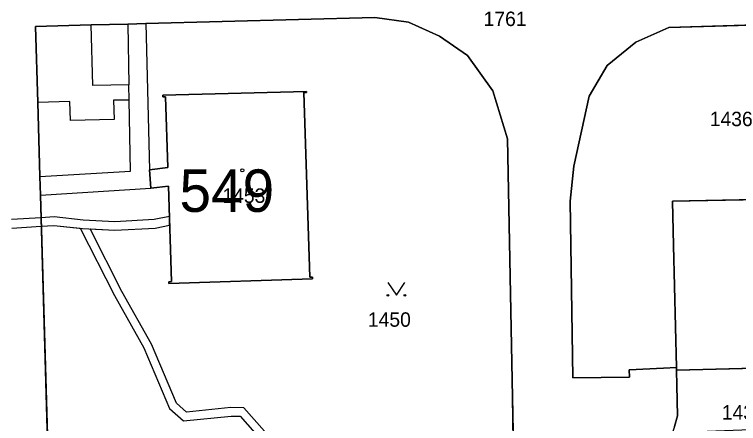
# Model space of a CAD drawing. Extents: x -689422 to -685210, y -987725 to -982160.
# Drawn here: x -687326.7 to -687241.5, y -985142.7 to -985094.5 of the extents above; entities that cross this region are included whole.
import ezdxf

# ---------------------------------------------------------------- set-up
doc = ezdxf.new("R2010")
doc.units = 0
for name, color, linetype in [('KN_Budovy', 7, 'Continuous'), ('KN_Budovy_cisla_domovni', 7, 'Continuous'), ('KN_Hranice_parcel', 7, 'Continuous'), ('KN_Hranice_parcel_vnitrni_kresba', 7, 'Continuous'), ('KN_Parcelni cisla', 7, 'Continuous'), ('KN_Polygon parcely', 7, 'Continuous'), ('KN_POZEMKY_OSTATNI PLOCHA', 7, 'Continuous'), ('KN_POZEMKY_ZASTAVENA PLOCHA', 7, 'Continuous'), ('KN_VYUZITI_17_ostatni plocha_ostatni komunikace', 7, 'Continuous'), ('KN_VYUZITI_19_ostatni plocha_zelen', 7, 'Continuous'), ('KN_VYUZITI_23_ostatni plocha_manipulacni plocha', 7, 'Continuous'), ('KN_VYUZITI_26_ostatni plocha_jina plocha', 7, 'Continuous'), ('KN_Věcná břemena k části', 7, 'Continuous'), ('KN_Značky budov', 7, 'Continuous'), ('KN_Značky kultur', 7, 'Continuous')]:
    doc.layers.add(name, color=color, linetype=linetype)

msp = doc.modelspace()

# ---------------------------------------------------------------- linework, layer by layer
at = {"layer": 'KN_Budovy'}
msp.add_lwpolyline([(-687310.83, -985112.8), (-687310.67, -985114.97), (-687308.62, -985114.73), (-687308.25, -985125.96), (-687308.56, -985125.98), (-687308.55, -985126.18), (-687291.65, -985125.63), (-687291.66, -985125.43), (-687291.96, -985125.43), (-687292.66, -985103.69), (-687292.36, -985103.68), (-687292.37, -985103.58), (-687309.27, -985104.01), (-687309.26, -985104.22), (-687308.95, -985104.21), (-687308.68, -985112.53)], close=True, dxfattribs=at)
msp.add_lwpolyline([(-687230.52, -985116.15), (-687249.25, -985116.49), (-687249.13, -985121.72), (-687248.79, -985136.08), (-687248.79, -985136.38), (-687237.98, -985136.13)], dxfattribs=at)
at = {"layer": 'KN_Hranice_parcel'}
msp.add_line((-687248.79, -985136.08), (-687248.79, -985136.38), dxfattribs=at)
for points in [[(-687267.21, -985185.92), (-687268.11, -985139.56), (-687268.7, -985109.17), (-687270.4, -985103.48), (-687273.4, -985099.35), (-687276.68, -985097.06), (-687280.33, -985095.42), (-687284.33, -985094.85), (-687311.27, -985095.57), (-687313.4, -985095.63), (-687317.71, -985095.74), (-687324.25, -985095.91), (-687323.99, -985104.87), (-687323.74, -985113.58), (-687323.68, -985115.8), (-687322.83, -985145.37)], [(-687225.29, -985095.34), (-687226.53, -985095.37), (-687249.71, -985096.04), (-687253.58, -985097.75), (-687256.94, -985100.52), (-687259.09, -985104.12), (-687260.87, -985112.37), (-687261.33, -985116.5), (-687261.01, -985137.3), (-687254.34, -985137.2), (-687254.35, -985136.36), (-687250.32, -985136.16), (-687248.79, -985136.08)], [(-687308.56, -985125.98), (-687308.25, -985125.96), (-687308.62, -985114.73), (-687310.67, -985114.97), (-687310.83, -985112.8), (-687308.68, -985112.53), (-687308.95, -985104.21), (-687309.26, -985104.22), (-687309.27, -985104.01), (-687292.37, -985103.58), (-687292.36, -985103.68), (-687292.66, -985103.69), (-687291.96, -985125.43), (-687291.66, -985125.43), (-687291.65, -985125.63), (-687308.55, -985126.18), (-687308.56, -985125.98)], [(-687248.79, -985136.08), (-687249.13, -985121.72), (-687249.25, -985116.49), (-687230.52, -985116.15), (-687230.31, -985127.02), (-687223.92, -985126.9), (-687221.98, -985126.86), (-687218.18, -985126.79), (-687218.4, -985122.06), (-687206.11, -985121.83), (-687204.11, -985121.79)], [(-687212.74, -985152.25), (-687227.16, -985152.59), (-687227.66, -985152.59), (-687227.88, -985142.96), (-687228.07, -985134.95), (-687218.98, -985134.74), (-687219.11, -985128.96), (-687221.66, -985129.02), (-687221.64, -985129.74), (-687224.01, -985129.79), (-687224.02, -985129.07), (-687230.21, -985129.22), (-687230.12, -985133.07), (-687230.04, -985135.95), (-687237.98, -985136.13), (-687248.79, -985136.38)], [(-687248.79, -985136.38), (-687248.74, -985138.18), (-687248.67, -985141.76), (-687249.03, -985143.03), (-687249.25, -985143.74)]]:
    msp.add_lwpolyline(points, dxfattribs=at)
at = {"layer": 'KN_Hranice_parcel_vnitrni_kresba'}
for p, q in [((-687317.51, -985102.88), (-687317.71, -985095.74)), ((-687313.4, -985095.63), (-687313.27, -985102.78)), ((-687311.27, -985095.57), (-687310.83, -985112.8)), ((-687313.27, -985102.78), (-687317.51, -985102.88)), ((-687313.24, -985104.6), (-687313.27, -985102.78)), ((-687313.24, -985104.6), (-687315.07, -985104.6)), ((-687315.07, -985104.6), (-687315.01, -985106.87)), ((-687313.09, -985112.94), (-687313.24, -985104.6)), ((-687320.21, -985104.76), (-687323.99, -985104.87)), ((-687320.15, -985107.01), (-687320.21, -985104.76)), ((-687315.01, -985106.87), (-687320.15, -985107.01)), ((-687323.74, -985113.58), (-687313.09, -985112.94)), ((-687323.68, -985115.8), (-687310.67, -985114.97))]:
    msp.add_line(p, q, dxfattribs=at)
at = {"layer": 'KN_Polygon parcely'}
for points in [[(-687322.83, -985145.37), (-687323.68, -985115.8), (-687323.74, -985113.58), (-687323.99, -985104.87), (-687324.25, -985095.91), (-687317.71, -985095.74), (-687313.4, -985095.63), (-687311.27, -985095.57), (-687284.33, -985094.85), (-687280.33, -985095.42), (-687276.68, -985097.06), (-687273.4, -985099.35), (-687270.4, -985103.48), (-687268.7, -985109.17), (-687268.11, -985139.56), (-687267.21, -985185.92)], [(-687267.21, -985185.92), (-687268.11, -985139.56), (-687268.7, -985109.17), (-687270.4, -985103.48), (-687273.4, -985099.35), (-687276.68, -985097.06), (-687280.33, -985095.42), (-687284.33, -985094.85), (-687311.27, -985095.57), (-687313.4, -985095.63), (-687317.71, -985095.74), (-687324.25, -985095.91), (-687323.99, -985104.87), (-687323.74, -985113.58), (-687323.68, -985115.8), (-687322.83, -985145.37)], [(-687226.53, -985095.37), (-687249.71, -985096.04), (-687253.58, -985097.75), (-687256.94, -985100.52), (-687259.09, -985104.12), (-687260.87, -985112.37), (-687261.33, -985116.5), (-687261.01, -985137.3), (-687254.34, -985137.2), (-687254.35, -985136.36), (-687250.32, -985136.16), (-687248.79, -985136.08), (-687249.13, -985121.72), (-687249.25, -985116.49), (-687230.52, -985116.15)], [(-687248.79, -985136.08), (-687250.32, -985136.16), (-687254.35, -985136.36), (-687254.34, -985137.2), (-687261.01, -985137.3), (-687261.33, -985116.5), (-687260.87, -985112.37), (-687259.09, -985104.12), (-687256.94, -985100.52), (-687253.58, -985097.75), (-687249.71, -985096.04), (-687226.53, -985095.37)], [(-687230.52, -985116.15), (-687249.25, -985116.49), (-687249.13, -985121.72), (-687248.79, -985136.08), (-687248.79, -985136.38), (-687237.98, -985136.13)], [(-687249.03, -985143.03), (-687248.67, -985141.76), (-687248.74, -985138.18), (-687248.79, -985136.38), (-687248.79, -985136.08)]]:
    msp.add_lwpolyline(points, dxfattribs=at)
for points in [[(-687308.56, -985125.98), (-687308.25, -985125.96), (-687308.62, -985114.73), (-687310.67, -985114.97), (-687310.83, -985112.8), (-687308.68, -985112.53), (-687308.95, -985104.21), (-687309.26, -985104.22), (-687309.27, -985104.01), (-687292.37, -985103.58), (-687292.36, -985103.68), (-687292.66, -985103.69), (-687291.96, -985125.43), (-687291.66, -985125.43), (-687291.65, -985125.63), (-687308.55, -985126.18)], [(-687308.56, -985125.98), (-687308.55, -985126.18), (-687291.65, -985125.63), (-687291.66, -985125.43), (-687291.96, -985125.43), (-687292.66, -985103.69), (-687292.36, -985103.68), (-687292.37, -985103.58), (-687309.27, -985104.01), (-687309.26, -985104.22), (-687308.95, -985104.21), (-687308.68, -985112.53), (-687310.83, -985112.8), (-687310.67, -985114.97), (-687308.62, -985114.73), (-687308.25, -985125.96)], [(-687249.25, -985143.74), (-687229.89, -985142.98), (-687229.62, -985154.58), (-687212.7, -985154.19), (-687212.74, -985152.25), (-687227.16, -985152.59), (-687227.66, -985152.59), (-687227.88, -985142.96), (-687228.07, -985134.95), (-687218.98, -985134.74), (-687219.11, -985128.96), (-687221.66, -985129.02), (-687221.64, -985129.74), (-687224.01, -985129.79), (-687224.02, -985129.07), (-687230.21, -985129.22), (-687230.12, -985133.07), (-687230.04, -985135.95), (-687237.98, -985136.13), (-687248.79, -985136.38), (-687248.74, -985138.18), (-687248.67, -985141.76), (-687249.03, -985143.03)]]:
    msp.add_lwpolyline(points, close=True, dxfattribs=at)
at = {"layer": 'KN_POZEMKY_OSTATNI PLOCHA'}
for p, q in [((-687311.27, -985095.57), (-687284.33, -985094.85)), ((-687284.33, -985094.85), (-687311.27, -985095.57)), ((-687284.33, -985094.85), (-687280.33, -985095.42)), ((-687280.33, -985095.42), (-687284.33, -985094.85)), ((-687324.25, -985095.91), (-687317.71, -985095.74)), ((-687317.71, -985095.74), (-687324.25, -985095.91)), ((-687323.99, -985104.87), (-687324.25, -985095.91)), ((-687324.25, -985095.91), (-687323.99, -985104.87)), ((-687317.71, -985095.74), (-687313.4, -985095.63)), ((-687313.4, -985095.63), (-687317.71, -985095.74)), ((-687313.4, -985095.63), (-687311.27, -985095.57)), ((-687311.27, -985095.57), (-687313.4, -985095.63)), ((-687280.33, -985095.42), (-687276.68, -985097.06)), ((-687276.68, -985097.06), (-687280.33, -985095.42)), ((-687253.58, -985097.75), (-687249.71, -985096.04)), ((-687249.71, -985096.04), (-687253.58, -985097.75)), ((-687249.71, -985096.04), (-687226.53, -985095.37)), ((-687226.53, -985095.37), (-687249.71, -985096.04)), ((-687276.68, -985097.06), (-687273.4, -985099.35)), ((-687273.4, -985099.35), (-687276.68, -985097.06)), ((-687256.94, -985100.52), (-687253.58, -985097.75)), ((-687253.58, -985097.75), (-687256.94, -985100.52)), ((-687273.4, -985099.35), (-687270.4, -985103.48)), ((-687270.4, -985103.48), (-687273.4, -985099.35)), ((-687259.09, -985104.12), (-687256.94, -985100.52)), ((-687256.94, -985100.52), (-687259.09, -985104.12)), ((-687292.37, -985103.58), (-687309.27, -985104.01)), ((-687292.66, -985103.69), (-687292.36, -985103.68)), ((-687291.96, -985125.43), (-687292.66, -985103.69)), ((-687292.36, -985103.68), (-687292.37, -985103.58)), ((-687270.4, -985103.48), (-687268.7, -985109.17)), ((-687268.7, -985109.17), (-687270.4, -985103.48)), ((-687309.27, -985104.01), (-687309.26, -985104.22)), ((-687309.26, -985104.22), (-687308.95, -985104.21)), ((-687308.95, -985104.21), (-687308.68, -985112.53)), ((-687260.87, -985112.37), (-687259.09, -985104.12)), ((-687259.09, -985104.12), (-687260.87, -985112.37)), ((-687323.74, -985113.58), (-687323.99, -985104.87)), ((-687323.99, -985104.87), (-687323.74, -985113.58)), ((-687268.7, -985109.17), (-687268.11, -985139.56)), ((-687268.11, -985139.56), (-687268.7, -985109.17)), ((-687308.68, -985112.53), (-687310.83, -985112.8)), ((-687310.83, -985112.8), (-687310.67, -985114.97)), ((-687261.33, -985116.5), (-687260.87, -985112.37)), ((-687260.87, -985112.37), (-687261.33, -985116.5)), ((-687323.68, -985115.8), (-687323.74, -985113.58)), ((-687323.74, -985113.58), (-687323.68, -985115.8)), ((-687310.67, -985114.97), (-687308.62, -985114.73)), ((-687308.62, -985114.73), (-687308.25, -985125.96)), ((-687322.83, -985145.37), (-687323.68, -985115.8)), ((-687323.68, -985115.8), (-687322.83, -985145.37)), ((-687261.01, -985137.3), (-687261.33, -985116.5)), ((-687261.33, -985116.5), (-687261.01, -985137.3)), ((-687230.52, -985116.15), (-687249.25, -985116.49)), ((-687249.25, -985116.49), (-687249.13, -985121.72)), ((-687249.13, -985121.72), (-687248.79, -985136.08)), ((-687308.25, -985125.96), (-687308.56, -985125.98)), ((-687308.56, -985125.98), (-687308.55, -985126.18)), ((-687308.55, -985126.18), (-687291.65, -985125.63)), ((-687291.66, -985125.43), (-687291.96, -985125.43)), ((-687291.65, -985125.63), (-687291.66, -985125.43)), ((-687250.32, -985136.16), (-687254.35, -985136.36)), ((-687254.35, -985136.36), (-687250.32, -985136.16)), ((-687248.79, -985136.08), (-687250.32, -985136.16)), ((-687250.32, -985136.16), (-687248.79, -985136.08)), ((-687248.79, -985136.08), (-687248.79, -985136.38)), ((-687248.79, -985136.38), (-687237.98, -985136.13)), ((-687254.35, -985136.36), (-687254.34, -985137.2)), ((-687254.34, -985137.2), (-687254.35, -985136.36)), ((-687248.74, -985138.18), (-687248.79, -985136.38)), ((-687248.79, -985136.38), (-687248.74, -985138.18)), ((-687254.34, -985137.2), (-687261.01, -985137.3)), ((-687261.01, -985137.3), (-687254.34, -985137.2)), ((-687248.67, -985141.76), (-687248.74, -985138.18)), ((-687248.74, -985138.18), (-687248.67, -985141.76)), ((-687268.11, -985139.56), (-687267.21, -985185.92)), ((-687267.21, -985185.92), (-687268.11, -985139.56)), ((-687249.03, -985143.03), (-687248.67, -985141.76)), ((-687248.67, -985141.76), (-687249.03, -985143.03))]:
    msp.add_line(p, q, dxfattribs=at)
at = {"layer": 'KN_POZEMKY_ZASTAVENA PLOCHA'}
for p, q in [((-687309.27, -985104.01), (-687292.37, -985103.58)), ((-687292.36, -985103.68), (-687292.66, -985103.69)), ((-687292.66, -985103.69), (-687291.96, -985125.43)), ((-687292.37, -985103.58), (-687292.36, -985103.68)), ((-687309.26, -985104.22), (-687309.27, -985104.01)), ((-687308.95, -985104.21), (-687309.26, -985104.22)), ((-687308.68, -985112.53), (-687308.95, -985104.21)), ((-687310.83, -985112.8), (-687308.68, -985112.53)), ((-687310.67, -985114.97), (-687310.83, -985112.8)), ((-687308.62, -985114.73), (-687310.67, -985114.97)), ((-687308.25, -985125.96), (-687308.62, -985114.73)), ((-687249.25, -985116.49), (-687230.52, -985116.15)), ((-687249.13, -985121.72), (-687249.25, -985116.49)), ((-687248.79, -985136.08), (-687249.13, -985121.72)), ((-687308.56, -985125.98), (-687308.25, -985125.96)), ((-687308.55, -985126.18), (-687308.56, -985125.98)), ((-687291.65, -985125.63), (-687308.55, -985126.18)), ((-687291.96, -985125.43), (-687291.66, -985125.43)), ((-687291.66, -985125.43), (-687291.65, -985125.63)), ((-687248.79, -985136.38), (-687248.79, -985136.08)), ((-687237.98, -985136.13), (-687248.79, -985136.38))]:
    msp.add_line(p, q, dxfattribs=at)
at = {"layer": 'KN_VYUZITI_17_ostatni plocha_ostatni komunikace'}
for p, q in [((-687284.33, -985094.85), (-687311.27, -985095.57)), ((-687280.33, -985095.42), (-687284.33, -985094.85)), ((-687317.71, -985095.74), (-687324.25, -985095.91)), ((-687324.25, -985095.91), (-687323.99, -985104.87)), ((-687313.4, -985095.63), (-687317.71, -985095.74)), ((-687311.27, -985095.57), (-687313.4, -985095.63)), ((-687276.68, -985097.06), (-687280.33, -985095.42)), ((-687249.71, -985096.04), (-687253.58, -985097.75)), ((-687226.53, -985095.37), (-687249.71, -985096.04)), ((-687273.4, -985099.35), (-687276.68, -985097.06)), ((-687253.58, -985097.75), (-687256.94, -985100.52)), ((-687270.4, -985103.48), (-687273.4, -985099.35)), ((-687256.94, -985100.52), (-687259.09, -985104.12)), ((-687268.7, -985109.17), (-687270.4, -985103.48)), ((-687259.09, -985104.12), (-687260.87, -985112.37)), ((-687323.99, -985104.87), (-687323.74, -985113.58)), ((-687268.11, -985139.56), (-687268.7, -985109.17)), ((-687260.87, -985112.37), (-687261.33, -985116.5)), ((-687323.74, -985113.58), (-687323.68, -985115.8)), ((-687323.68, -985115.8), (-687322.83, -985145.37)), ((-687261.33, -985116.5), (-687261.01, -985137.3)), ((-687254.35, -985136.36), (-687250.32, -985136.16)), ((-687250.32, -985136.16), (-687248.79, -985136.08)), ((-687248.79, -985136.08), (-687248.79, -985136.38)), ((-687254.34, -985137.2), (-687254.35, -985136.36)), ((-687248.79, -985136.38), (-687248.74, -985138.18)), ((-687261.01, -985137.3), (-687254.34, -985137.2)), ((-687248.74, -985138.18), (-687248.67, -985141.76)), ((-687267.21, -985185.92), (-687268.11, -985139.56)), ((-687248.67, -985141.76), (-687249.03, -985143.03))]:
    msp.add_line(p, q, dxfattribs=at)
at = {"layer": 'KN_VYUZITI_19_ostatni plocha_zelen'}
for p, q in [((-687311.27, -985095.57), (-687284.33, -985094.85)), ((-687284.33, -985094.85), (-687280.33, -985095.42)), ((-687324.25, -985095.91), (-687317.71, -985095.74)), ((-687323.99, -985104.87), (-687324.25, -985095.91)), ((-687317.71, -985095.74), (-687313.4, -985095.63)), ((-687313.4, -985095.63), (-687311.27, -985095.57)), ((-687280.33, -985095.42), (-687276.68, -985097.06)), ((-687276.68, -985097.06), (-687273.4, -985099.35)), ((-687273.4, -985099.35), (-687270.4, -985103.48)), ((-687292.37, -985103.58), (-687309.27, -985104.01)), ((-687292.66, -985103.69), (-687292.36, -985103.68)), ((-687291.96, -985125.43), (-687292.66, -985103.69)), ((-687292.36, -985103.68), (-687292.37, -985103.58)), ((-687270.4, -985103.48), (-687268.7, -985109.17)), ((-687309.27, -985104.01), (-687309.26, -985104.22)), ((-687309.26, -985104.22), (-687308.95, -985104.21)), ((-687308.95, -985104.21), (-687308.68, -985112.53)), ((-687323.74, -985113.58), (-687323.99, -985104.87)), ((-687268.7, -985109.17), (-687268.11, -985139.56)), ((-687308.68, -985112.53), (-687310.83, -985112.8)), ((-687310.83, -985112.8), (-687310.67, -985114.97)), ((-687323.68, -985115.8), (-687323.74, -985113.58)), ((-687310.67, -985114.97), (-687308.62, -985114.73)), ((-687308.62, -985114.73), (-687308.25, -985125.96)), ((-687322.83, -985145.37), (-687323.68, -985115.8)), ((-687308.25, -985125.96), (-687308.56, -985125.98)), ((-687308.56, -985125.98), (-687308.55, -985126.18)), ((-687308.55, -985126.18), (-687291.65, -985125.63)), ((-687291.66, -985125.43), (-687291.96, -985125.43)), ((-687291.65, -985125.63), (-687291.66, -985125.43)), ((-687268.11, -985139.56), (-687267.21, -985185.92))]:
    msp.add_line(p, q, dxfattribs=at)
at = {"layer": 'KN_VYUZITI_23_ostatni plocha_manipulacni plocha'}
for p, q in [((-687248.79, -985136.38), (-687237.98, -985136.13)), ((-687248.74, -985138.18), (-687248.79, -985136.38)), ((-687248.67, -985141.76), (-687248.74, -985138.18)), ((-687249.03, -985143.03), (-687248.67, -985141.76))]:
    msp.add_line(p, q, dxfattribs=at)
at = {"layer": 'KN_VYUZITI_26_ostatni plocha_jina plocha'}
for p, q in [((-687253.58, -985097.75), (-687249.71, -985096.04)), ((-687249.71, -985096.04), (-687226.53, -985095.37)), ((-687256.94, -985100.52), (-687253.58, -985097.75)), ((-687259.09, -985104.12), (-687256.94, -985100.52)), ((-687260.87, -985112.37), (-687259.09, -985104.12)), ((-687261.33, -985116.5), (-687260.87, -985112.37)), ((-687261.01, -985137.3), (-687261.33, -985116.5)), ((-687230.52, -985116.15), (-687249.25, -985116.49)), ((-687249.25, -985116.49), (-687249.13, -985121.72)), ((-687249.13, -985121.72), (-687248.79, -985136.08)), ((-687250.32, -985136.16), (-687254.35, -985136.36)), ((-687248.79, -985136.08), (-687250.32, -985136.16)), ((-687254.35, -985136.36), (-687254.34, -985137.2)), ((-687254.34, -985137.2), (-687261.01, -985137.3))]:
    msp.add_line(p, q, dxfattribs=at)
at = {"layer": 'KN_Věcná břemena k části'}
for points in [[(-687301.24, -985141.8), (-687300.18, -985141.82), (-687296.99, -985145.43), (-687295.84, -985149.88), (-687294.81, -985149.84), (-687296.09, -985144.95), (-687299.72, -985140.82), (-687301.28, -985140.8), (-687306.48, -985141.33), (-687307.66, -985140.29), (-687310.61, -985133.33), (-687314.09, -985127.12), (-687317.84, -985119.76), (-687314.94, -985119.92), (-687310.17, -985119.67), (-687308.47, -985119.31), (-687308.5, -985118.29), (-687310.31, -985118.67), (-687314.94, -985118.92), (-687318.64, -985118.72), (-687322.08, -985118.35), (-687323.6, -985118.45), (-687327.08, -985118.67)], [(-687327.05, -985119.67), (-687323.58, -985119.45), (-687322.1, -985119.35), (-687318.72, -985119.72), (-687314.94, -985119.92), (-687310.17, -985119.67), (-687308.47, -985119.31), (-687308.5, -985118.29), (-687310.31, -985118.67), (-687314.94, -985118.92), (-687318.64, -985118.72), (-687322.08, -985118.35), (-687323.6, -985118.45), (-687327.08, -985118.67)], [(-687327.05, -985119.67), (-687323.58, -985119.45), (-687322.1, -985119.35), (-687319.01, -985119.69), (-687314.97, -985127.6), (-687311.51, -985133.77), (-687308.5, -985140.89), (-687306.82, -985142.37), (-687301.24, -985141.8)]]:
    msp.add_lwpolyline(points, dxfattribs=at)
at = {"layer": 'KN_Značky budov'}
msp.add_circle((-687299.917, -985112.859), 0.175, dxfattribs=at)
at = {"layer": 'KN_Značky kultur'}
msp.add_lwpolyline([(-687282.77, -985126.079), (-687281.77, -985127.58), (-687280.77, -985126.079)], dxfattribs=at)
for centre in [(-687282.77, -985127.579), (-687280.77, -985127.579)]:
    msp.add_circle(centre, 0.1, dxfattribs=at)

# ---------------------------------------------------------------- texts
at = {"layer": 'KN_Budovy_cisla_domovni'}
msp.add_text('549', height=5, dxfattribs=at).set_placement((-687307.313, -985117.754))
at = {"layer": 'KN_Parcelni cisla'}
for s, p in [('1761', (-687271.504, -985095.87)), ('1436', (-687244.88, -985107.66)), ('1453', (-687302.26, -985116.69)), ('1450', (-687285.13, -985131.28)), ('1435', (-687243.46, -985142.21))]:
    msp.add_text(s, height=1.7, dxfattribs=at).set_placement(p)

doc.saveas('drawing.dxf')
